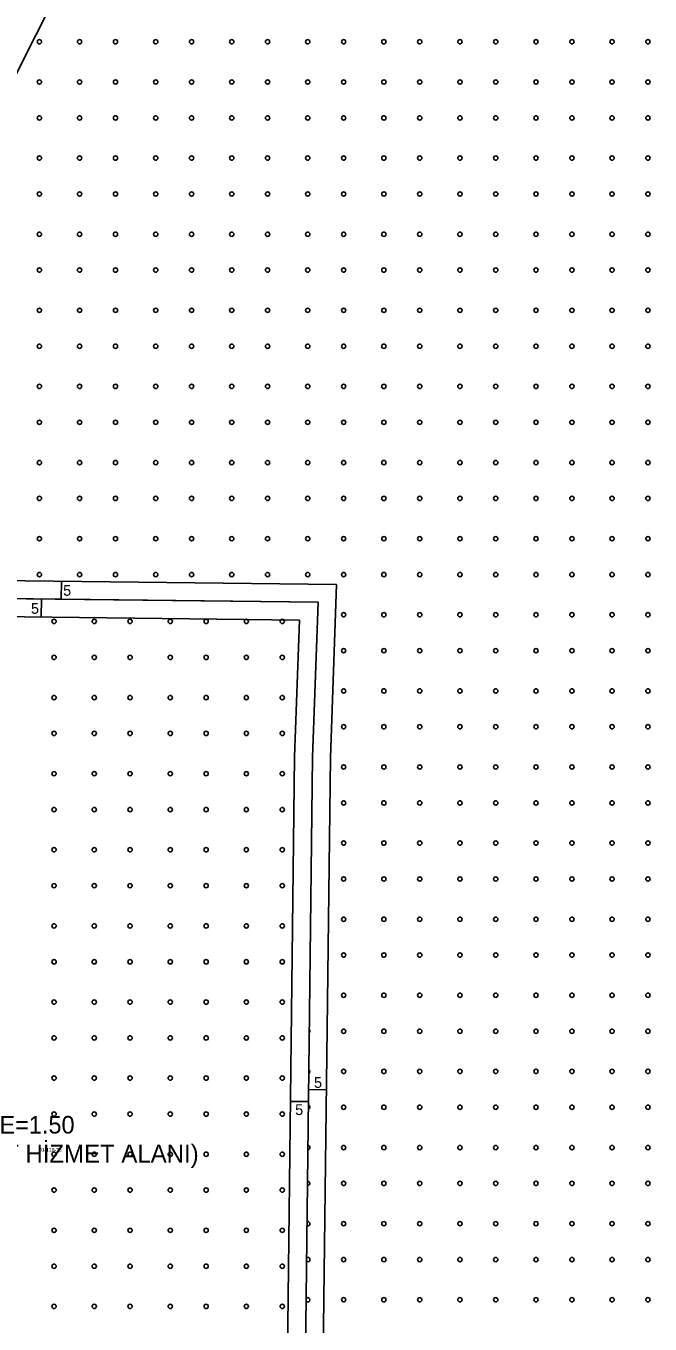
# Model space of a CAD drawing. Extents: x 419396 to 421519, y 4453567 to 4456767.
# Drawn here: x 420530.3 to 420704.3, y 4455033.3 to 4455394.9 of the extents above; entities that cross this region are included whole.
import ezdxf

# ---------------------------------------------------------------- set-up
doc = ezdxf.new("R2010")
doc.units = 0
for name, color, linetype in [('0_KADASTRO', 7, 'Continuous'), ('@PL', 7, 'Continuous'), ('ADAKENARI1000', 7, 'Continuous'), ('F_YAPI_YAKLAŞMA', 7, 'Continuous'), ('Level 33', 7, 'Continuous'), ('SM_YAPILASMA', 7, 'Continuous')]:
    doc.layers.add(name, color=color, linetype=linetype)

msp = doc.modelspace()

# ---------------------------------------------------------------- linework, layer by layer
at = {"layer": '0_KADASTRO'}
for p, q in [((420611.77, 4455234.39), (420452.99, 4455236.3)), ((420610.24, 4455191.26), (420611.77, 4455234.39)), ((420610.24, 4455191.26), (420607.93, 4454999.82)), ((420607.93, 4454999.82), (420610.24, 4455191.26))]:
    msp.add_line(p, q, dxfattribs=at)
msp.add_lwpolyline([(420549.3, 4455446.81), (420540.37, 4455429.06), (420482.57, 4455314.58), (420453.85, 4455245.63), (420452.99, 4455236.3), (420611.77, 4455234.39), (420610.24, 4455191.26)], dxfattribs=at)
at = {"layer": 'ADAKENARI1000'}
for p, q in [((420452.99, 4455236.3), (420611.77, 4455234.39)), ((420611.77, 4455234.39), (420610.24, 4455191.26)), ((420610.24, 4455191.26), (420607.93, 4454999.82))]:
    msp.add_line(p, q, dxfattribs=at)
at = {"layer": 'F_YAPI_YAKLAŞMA'}
for p, q in [((420491.66, 4455310.39), (420549.3, 4455424.56)), ((420463.48, 4455241.17), (420616.95, 4455239.33)), ((420540.21, 4455240.25), (420540.15, 4455235.25)), ((420616.95, 4455239.33), (420615.24, 4455191.14)), ((420534.58, 4455230.32), (420534.64, 4455235.32)), ((420462.56, 4455231.18), (420606.59, 4455229.45)), ((420606.59, 4455229.45), (420605.24, 4455191.38)), ((420605.24, 4455191.38), (420602.92, 4454999.33)), ((420615.24, 4455191.14), (420612.94, 4455000.32)), ((420614.12, 4455098.58), (420609.12, 4455098.64)), ((420604.08, 4455095.35), (420609.08, 4455095.29))]:
    msp.add_line(p, q, dxfattribs=at)
at = {"layer": 'Level 33'}
for centre in [(420534.11, 4455390.52), (420545.31, 4455390.52), (420555.31, 4455390.52), (420566.51, 4455390.52), (420576.51, 4455390.52), (420587.71, 4455390.52), (420597.71, 4455390.52), (420608.91, 4455390.52), (420618.91, 4455390.52), (420630.11, 4455390.52), (420640.11, 4455390.52), (420651.32, 4455390.52), (420661.32, 4455390.52), (420672.52, 4455390.52), (420682.52, 4455390.52), (420693.72, 4455390.52), (420703.72, 4455390.52), (420534.11, 4455379.32), (420545.31, 4455379.32), (420555.31, 4455379.32), (420566.51, 4455379.32), (420576.51, 4455379.32), (420587.71, 4455379.32), (420597.71, 4455379.32), (420608.91, 4455379.32), (420618.91, 4455379.32), (420630.11, 4455379.32), (420640.11, 4455379.32), (420651.32, 4455379.32), (420661.32, 4455379.32), (420672.52, 4455379.32), (420682.52, 4455379.32), (420693.72, 4455379.32), (420703.72, 4455379.32), (420534.11, 4455369.32), (420545.31, 4455369.32), (420555.31, 4455369.32), (420566.51, 4455369.32), (420576.51, 4455369.32), (420587.71, 4455369.32), (420597.71, 4455369.32), (420608.91, 4455369.32), (420618.91, 4455369.32), (420630.11, 4455369.32), (420640.11, 4455369.32), (420651.32, 4455369.32), (420661.32, 4455369.32), (420672.52, 4455369.32), (420682.52, 4455369.32), (420693.72, 4455369.32), (420703.72, 4455369.32), (420534.11, 4455358.12), (420545.31, 4455358.12), (420555.31, 4455358.12), (420566.51, 4455358.12), (420576.51, 4455358.12), (420587.71, 4455358.12), (420597.71, 4455358.12), (420608.91, 4455358.12), (420618.91, 4455358.12), (420630.11, 4455358.12), (420640.11, 4455358.12), (420651.32, 4455358.12), (420661.32, 4455358.12), (420672.52, 4455358.12), (420682.52, 4455358.12), (420693.72, 4455358.12), (420703.72, 4455358.12), (420534.11, 4455348.12), (420545.31, 4455348.12), (420555.31, 4455348.12), (420566.51, 4455348.12), (420576.51, 4455348.12), (420587.71, 4455348.12), (420597.71, 4455348.12), (420608.91, 4455348.12), (420618.91, 4455348.12), (420630.11, 4455348.12), (420640.11, 4455348.12), (420651.32, 4455348.12), (420661.32, 4455348.12), (420672.52, 4455348.12), (420682.52, 4455348.12), (420693.72, 4455348.12), (420703.72, 4455348.12), (420534.11, 4455336.92), (420545.31, 4455336.92), (420555.31, 4455336.92), (420566.51, 4455336.92), (420576.51, 4455336.92), (420587.71, 4455336.92), (420597.71, 4455336.92), (420608.91, 4455336.92), (420618.91, 4455336.92), (420630.11, 4455336.92), (420640.11, 4455336.92), (420651.32, 4455336.92), (420661.32, 4455336.92), (420672.52, 4455336.92), (420682.52, 4455336.92), (420693.72, 4455336.92), (420703.72, 4455336.92), (420534.11, 4455326.92), (420545.31, 4455326.92), (420555.31, 4455326.92), (420566.51, 4455326.92), (420576.51, 4455326.92), (420587.71, 4455326.92), (420597.71, 4455326.92), (420608.91, 4455326.92), (420618.91, 4455326.92), (420630.11, 4455326.92), (420640.11, 4455326.92), (420651.32, 4455326.92), (420661.32, 4455326.92), (420672.52, 4455326.92), (420682.52, 4455326.92), (420693.72, 4455326.92), (420703.72, 4455326.92), (420534.11, 4455315.72), (420545.31, 4455315.72), (420555.31, 4455315.72), (420566.51, 4455315.72), (420576.51, 4455315.72), (420587.71, 4455315.72), (420597.71, 4455315.72), (420608.91, 4455315.72), (420618.91, 4455315.72), (420630.11, 4455315.72), (420640.11, 4455315.72), (420651.32, 4455315.72), (420661.32, 4455315.72), (420672.52, 4455315.72), (420682.52, 4455315.72), (420693.72, 4455315.72), (420703.72, 4455315.72), (420534.11, 4455305.72), (420545.31, 4455305.72), (420555.31, 4455305.72), (420566.51, 4455305.72), (420576.51, 4455305.72), (420587.71, 4455305.72), (420597.71, 4455305.72), (420608.91, 4455305.72), (420618.91, 4455305.72), (420630.11, 4455305.72), (420640.11, 4455305.72), (420651.32, 4455305.72), (420661.32, 4455305.72), (420672.52, 4455305.72), (420682.52, 4455305.72), (420693.72, 4455305.72), (420703.72, 4455305.72), (420534.11, 4455294.52), (420545.31, 4455294.52), (420555.31, 4455294.52), (420566.51, 4455294.52), (420576.51, 4455294.52), (420587.71, 4455294.52), (420597.71, 4455294.52), (420608.91, 4455294.52), (420618.91, 4455294.52), (420630.11, 4455294.52), (420640.11, 4455294.52), (420651.32, 4455294.52), (420661.32, 4455294.52), (420672.52, 4455294.52), (420682.52, 4455294.52), (420693.72, 4455294.52), (420703.72, 4455294.52), (420534.11, 4455284.52), (420545.31, 4455284.52), (420555.31, 4455284.52), (420566.51, 4455284.52), (420576.51, 4455284.52), (420587.71, 4455284.52), (420597.71, 4455284.52), (420608.91, 4455284.52), (420618.91, 4455284.52), (420630.11, 4455284.52), (420640.11, 4455284.52), (420651.32, 4455284.52), (420661.32, 4455284.52), (420672.52, 4455284.52), (420682.52, 4455284.52), (420693.72, 4455284.52), (420703.72, 4455284.52), (420534.11, 4455273.31), (420545.31, 4455273.31), (420555.31, 4455273.31), (420566.51, 4455273.31), (420576.51, 4455273.31), (420587.71, 4455273.31), (420597.71, 4455273.31), (420608.91, 4455273.31), (420618.91, 4455273.31), (420630.11, 4455273.31), (420640.11, 4455273.31), (420651.32, 4455273.31), (420661.32, 4455273.31), (420672.52, 4455273.31), (420682.52, 4455273.31), (420693.72, 4455273.31), (420703.72, 4455273.31), (420534.11, 4455263.31), (420545.31, 4455263.31), (420555.31, 4455263.31), (420566.51, 4455263.31), (420576.51, 4455263.31), (420587.71, 4455263.31), (420597.71, 4455263.31), (420608.91, 4455263.31), (420618.91, 4455263.31), (420630.11, 4455263.31), (420640.11, 4455263.31), (420651.32, 4455263.31), (420661.32, 4455263.31), (420672.52, 4455263.31), (420682.52, 4455263.31), (420693.72, 4455263.31), (420703.72, 4455263.31), (420534.11, 4455252.11), (420545.31, 4455252.11), (420555.31, 4455252.11), (420566.51, 4455252.11), (420576.51, 4455252.11), (420587.71, 4455252.11), (420597.71, 4455252.11), (420608.91, 4455252.11), (420618.91, 4455252.11), (420630.11, 4455252.11), (420640.11, 4455252.11), (420651.32, 4455252.11), (420661.32, 4455252.11), (420672.52, 4455252.11), (420682.52, 4455252.11), (420693.72, 4455252.11), (420703.72, 4455252.11), (420534.11, 4455242.11), (420545.31, 4455242.11), (420555.31, 4455242.11), (420566.51, 4455242.11), (420576.51, 4455242.11), (420587.71, 4455242.11), (420597.71, 4455242.11), (420608.91, 4455242.11), (420618.91, 4455242.11), (420630.11, 4455242.11), (420640.11, 4455242.11), (420651.32, 4455242.11), (420661.32, 4455242.11), (420672.52, 4455242.11), (420682.52, 4455242.11), (420693.72, 4455242.11), (420703.72, 4455242.11), (420538.18, 4455229.05), (420549.38, 4455229.05), (420559.38, 4455229.05), (420570.58, 4455229.05), (420580.58, 4455229.05), (420591.78, 4455229.05), (420601.78, 4455229.05), (420618.91, 4455230.91), (420630.11, 4455230.91), (420640.11, 4455230.91), (420651.32, 4455230.91), (420661.32, 4455230.91), (420672.52, 4455230.91), (420682.52, 4455230.91), (420693.72, 4455230.91), (420703.72, 4455230.91), (420538.18, 4455219.05), (420549.38, 4455219.05), (420559.38, 4455219.05), (420570.58, 4455219.05), (420580.58, 4455219.05), (420591.78, 4455219.05), (420601.78, 4455219.05), (420618.91, 4455220.91), (420630.11, 4455220.91), (420640.11, 4455220.91), (420651.32, 4455220.91), (420661.32, 4455220.91), (420672.52, 4455220.91), (420682.52, 4455220.91), (420693.72, 4455220.91), (420703.72, 4455220.91), (420538.18, 4455207.85), (420549.38, 4455207.85), (420559.38, 4455207.85), (420570.58, 4455207.85), (420580.58, 4455207.85), (420591.78, 4455207.85), (420601.78, 4455207.85), (420618.91, 4455209.71), (420630.11, 4455209.71), (420640.11, 4455209.71), (420651.32, 4455209.71), (420661.32, 4455209.71), (420672.52, 4455209.71), (420682.52, 4455209.71), (420693.72, 4455209.71), (420703.72, 4455209.71), (420538.18, 4455197.85), (420549.38, 4455197.85), (420559.38, 4455197.85), (420570.58, 4455197.85), (420580.58, 4455197.85), (420591.78, 4455197.85), (420601.78, 4455197.85), (420618.91, 4455199.71), (420630.11, 4455199.71), (420640.11, 4455199.71), (420651.32, 4455199.71), (420661.32, 4455199.71), (420672.52, 4455199.71), (420682.52, 4455199.71), (420693.72, 4455199.71), (420703.72, 4455199.71), (420538.18, 4455186.65), (420549.38, 4455186.65), (420559.38, 4455186.65), (420570.58, 4455186.65), (420580.58, 4455186.65), (420591.78, 4455186.65), (420601.78, 4455186.65), (420618.91, 4455188.51), (420630.11, 4455188.51), (420640.11, 4455188.51), (420651.32, 4455188.51), (420661.32, 4455188.51), (420672.52, 4455188.51), (420682.52, 4455188.51), (420693.72, 4455188.51), (420703.72, 4455188.51), (420618.91, 4455178.51), (420630.11, 4455178.51), (420640.11, 4455178.51), (420651.32, 4455178.51), (420661.32, 4455178.51), (420672.52, 4455178.51), (420682.52, 4455178.51), (420693.72, 4455178.51), (420703.72, 4455178.51), (420538.18, 4455176.65), (420549.38, 4455176.65), (420559.38, 4455176.65), (420570.58, 4455176.65), (420580.58, 4455176.65), (420591.78, 4455176.65), (420601.78, 4455176.65), (420538.18, 4455165.45), (420549.38, 4455165.45), (420559.38, 4455165.45), (420570.58, 4455165.45), (420580.58, 4455165.45), (420591.78, 4455165.45), (420601.78, 4455165.45), (420618.91, 4455167.31), (420630.11, 4455167.31), (420640.11, 4455167.31), (420651.32, 4455167.31), (420661.32, 4455167.31), (420672.52, 4455167.31), (420682.52, 4455167.31), (420693.72, 4455167.31), (420703.72, 4455167.31), (420618.91, 4455157.31), (420630.11, 4455157.31), (420640.11, 4455157.31), (420651.32, 4455157.31), (420661.32, 4455157.31), (420672.52, 4455157.31), (420682.52, 4455157.31), (420693.72, 4455157.31), (420703.72, 4455157.31), (420538.18, 4455155.45), (420549.38, 4455155.45), (420559.38, 4455155.45), (420570.58, 4455155.45), (420580.58, 4455155.45), (420591.78, 4455155.45), (420601.78, 4455155.45), (420618.91, 4455146.11), (420630.11, 4455146.11), (420640.11, 4455146.11), (420651.32, 4455146.11), (420661.32, 4455146.11), (420672.52, 4455146.11), (420682.52, 4455146.11), (420693.72, 4455146.11), (420703.72, 4455146.11), (420538.18, 4455144.24), (420549.38, 4455144.24), (420559.38, 4455144.24), (420570.58, 4455144.24), (420580.58, 4455144.24), (420591.78, 4455144.24), (420601.78, 4455144.24), (420618.91, 4455136.11), (420630.11, 4455136.11), (420640.11, 4455136.11), (420651.32, 4455136.11), (420661.32, 4455136.11), (420672.52, 4455136.11), (420682.52, 4455136.11), (420693.72, 4455136.11), (420703.72, 4455136.11), (420538.18, 4455134.24), (420549.38, 4455134.24), (420559.38, 4455134.24), (420570.58, 4455134.24), (420580.58, 4455134.24), (420591.78, 4455134.24), (420601.78, 4455134.24), (420618.91, 4455124.91), (420630.11, 4455124.91), (420640.11, 4455124.91), (420651.32, 4455124.91), (420661.32, 4455124.91), (420672.52, 4455124.91), (420682.52, 4455124.91), (420693.72, 4455124.91), (420703.72, 4455124.91), (420538.18, 4455123.04), (420549.38, 4455123.04), (420559.38, 4455123.04), (420570.58, 4455123.04), (420580.58, 4455123.04), (420591.78, 4455123.04), (420601.78, 4455123.04), (420618.91, 4455114.91), (420630.11, 4455114.91), (420640.11, 4455114.91), (420651.32, 4455114.91), (420661.32, 4455114.91), (420672.52, 4455114.91), (420682.52, 4455114.91), (420693.72, 4455114.91), (420703.72, 4455114.91), (420538.18, 4455113.04), (420549.38, 4455113.04), (420559.38, 4455113.04), (420570.58, 4455113.04), (420580.58, 4455113.04), (420591.78, 4455113.04), (420601.78, 4455113.04), (420618.91, 4455103.71), (420630.11, 4455103.71), (420640.11, 4455103.71), (420651.32, 4455103.71), (420661.32, 4455103.71), (420672.52, 4455103.71), (420682.52, 4455103.71), (420693.72, 4455103.71), (420703.72, 4455103.71), (420538.18, 4455101.84), (420549.38, 4455101.84), (420559.38, 4455101.84), (420570.58, 4455101.84), (420580.58, 4455101.84), (420591.78, 4455101.84), (420601.78, 4455101.84), (420538.18, 4455091.84), (420549.38, 4455091.84), (420559.38, 4455091.84), (420570.58, 4455091.84), (420580.58, 4455091.84), (420591.78, 4455091.84), (420601.78, 4455091.84), (420618.91, 4455093.71), (420630.11, 4455093.71), (420640.11, 4455093.71), (420651.32, 4455093.71), (420661.32, 4455093.71), (420672.52, 4455093.71), (420682.52, 4455093.71), (420693.72, 4455093.71), (420703.72, 4455093.71), (420618.91, 4455082.51), (420630.11, 4455082.51), (420640.11, 4455082.51), (420651.32, 4455082.51), (420661.32, 4455082.51), (420672.52, 4455082.51), (420682.52, 4455082.51), (420693.72, 4455082.51), (420703.72, 4455082.51), (420538.18, 4455080.64), (420549.38, 4455080.64), (420559.38, 4455080.64), (420570.58, 4455080.64), (420580.58, 4455080.64), (420591.78, 4455080.64), (420601.78, 4455080.64), (420538.18, 4455070.64), (420549.38, 4455070.64), (420559.38, 4455070.64), (420570.58, 4455070.64), (420580.58, 4455070.64), (420591.78, 4455070.64), (420601.78, 4455070.64), (420618.91, 4455072.51), (420630.11, 4455072.51), (420640.11, 4455072.51), (420651.32, 4455072.51), (420661.32, 4455072.51), (420672.52, 4455072.51), (420682.52, 4455072.51), (420693.72, 4455072.51), (420703.72, 4455072.51), (420538.18, 4455059.44), (420549.38, 4455059.44), (420559.38, 4455059.44), (420570.58, 4455059.44), (420580.58, 4455059.44), (420591.78, 4455059.44), (420601.78, 4455059.44), (420618.91, 4455061.3), (420630.11, 4455061.3), (420640.11, 4455061.3), (420651.32, 4455061.3), (420661.32, 4455061.3), (420672.52, 4455061.3), (420682.52, 4455061.3), (420693.72, 4455061.3), (420703.72, 4455061.3), (420538.18, 4455049.44), (420549.38, 4455049.44), (420559.38, 4455049.44), (420570.58, 4455049.44), (420580.58, 4455049.44), (420591.78, 4455049.44), (420601.78, 4455049.44), (420618.91, 4455051.3), (420630.11, 4455051.3), (420640.11, 4455051.3), (420651.32, 4455051.3), (420661.32, 4455051.3), (420672.52, 4455051.3), (420682.52, 4455051.3), (420693.72, 4455051.3), (420703.72, 4455051.3), (420538.18, 4455038.24), (420549.38, 4455038.24), (420559.38, 4455038.24), (420570.58, 4455038.24), (420580.58, 4455038.24), (420591.78, 4455038.24), (420601.78, 4455038.24), (420618.91, 4455040.1), (420630.11, 4455040.1), (420640.11, 4455040.1), (420651.32, 4455040.1), (420661.32, 4455040.1), (420672.52, 4455040.1), (420682.52, 4455040.1), (420693.72, 4455040.1), (420703.72, 4455040.1)]:
    msp.add_circle(centre, 0.6, dxfattribs=at)
for centre, start, end in [((420608.91, 4455124.91), 330.4621, 28.1547), ((420608.91, 4455114.91), 311.7418, 46.875), ((420608.91, 4455103.71), 296.0127, 62.604), ((420608.91, 4455093.71), 283.6795, 74.9372), ((420608.91, 4455082.51), 270.618, 87.9987), ((420608.91, 4455072.51), 259.0359, 99.5808), ((420608.91, 4455061.3), 245.5002, 113.1165), ((420608.91, 4455051.3), 232.0897, 126.5271), ((420608.91, 4455040.1), 213.1885, 145.4282)]:
    msp.add_arc(centre, 0.6, start, end, dxfattribs=at)

# ---------------------------------------------------------------- texts
at = {"layer": '0_KADASTRO'}
msp.add_text('01-118-75', height=1, dxfattribs=at).set_placement((420534.01, 4455081.34))
at = {"layer": '@PL'}
msp.add_text('E=1.50', height=4.9, dxfattribs=at).set_placement((420522.95, 4455086.41))
at = {"layer": 'F_YAPI_YAKLAŞMA'}
for p in [(420540.72, 4455236.2), (420531.75, 4455231.17), (420610.64, 4455099.12), (420605.39, 4455091.56)]:
    msp.add_text('5', height=3, dxfattribs=at).set_placement(p)
at = {"layer": 'SM_YAPILASMA'}
msp.add_text('(EMNİYET HİZMET ALANI)', height=5, dxfattribs=at).set_placement((420496.4, 4455078.33))

doc.saveas('drawing.dxf')
